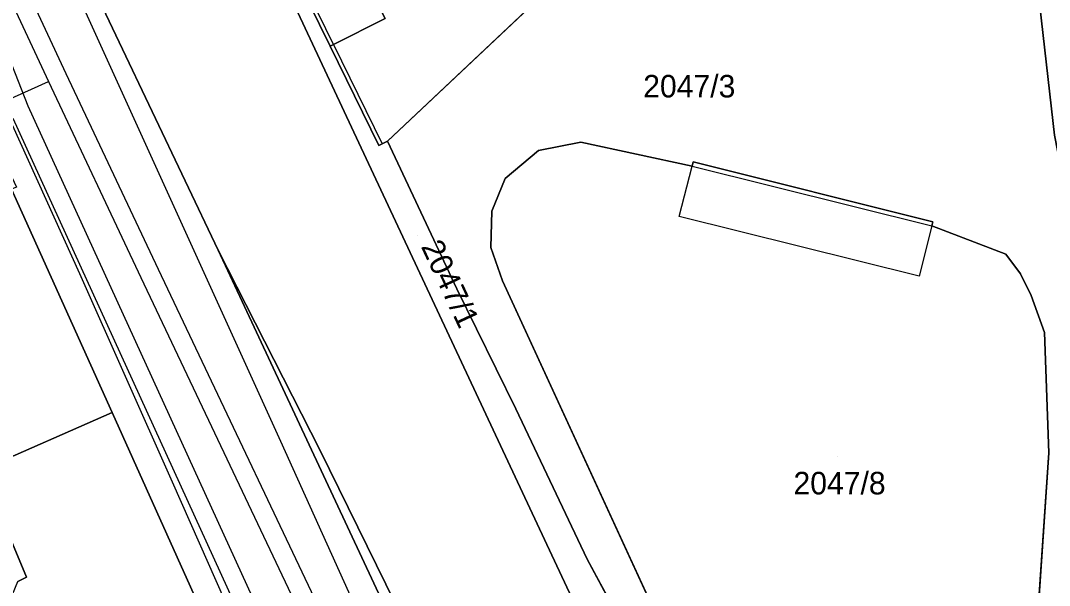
# Model space of a CAD drawing. Extents: x -263423 to -261326, y -1240067 to -1237864.
# Drawn here: x -262535.9 to -262444.5, y -1239298.7 to -1239248.6 of the extents above; entities that cross this region are included whole.
import ezdxf

# ---------------------------------------------------------------- set-up
doc = ezdxf.new("R2010")
doc.units = 0
for name, color, linetype in [('body_kn', 7, 'Continuous'), ('kladpar_druhypozemkov', 7, 'Continuous'), ('kladpar_hranice', 7, 'Continuous'), ('kladpar_parcelnecisla', 7, 'Continuous'), ('kladpar_plochy', 7, 'Continuous'), ('linie', 7, 'Continuous'), ('tarchy_linie', 7, 'Continuous'), ('zappar_hrandruhpozemk', 7, 'Continuous')]:
    doc.layers.add(name, color=color, linetype=linetype)

msp = doc.modelspace()

# ---------------------------------------------------------------- linework, layer by layer
at = {"layer": 'body_kn'}
for p, q in [((-262508.39, -1239250.84), (-262508.39, -1239250.84)), ((-262508.09, -1239250.69), (-262508.09, -1239250.69)), ((-262508.09, -1239250.69), (-262508.09, -1239250.69)), ((-262531.84, -1239253.26), (-262531.84, -1239253.26)), ((-262533.38, -1239253.98), (-262533.38, -1239253.98)), ((-262535.23, -1239256.14), (-262535.23, -1239256.14)), ((-262504.08, -1239259.65), (-262504.08, -1239259.65)), ((-262503.78, -1239259.5), (-262503.78, -1239259.5)), ((-262503.29, -1239259.26), (-262503.29, -1239259.26)), ((-262489.9, -1239260.11), (-262489.9, -1239260.11)), ((-262486.15, -1239259.37), (-262486.15, -1239259.37)), ((-262486.15, -1239259.37), (-262486.15, -1239259.37)), ((-262476.26, -1239261.48), (-262476.26, -1239261.48)), ((-262476.26, -1239261.48), (-262476.26, -1239261.48)), ((-262476.16, -1239261.11), (-262476.16, -1239261.11)), ((-262492.85, -1239262.58), (-262492.85, -1239262.58)), ((-262494.05, -1239265.48), (-262494.05, -1239265.48)), ((-262477.4, -1239265.96), (-262477.4, -1239265.96)), ((-262454.9, -1239266.44), (-262454.9, -1239266.44)), ((-262454.99, -1239266.8), (-262454.99, -1239266.8)), ((-262518.34, -1239268.95), (-262518.34, -1239268.95)), ((-262494.14, -1239268.72), (-262494.14, -1239268.72)), ((-262448.41, -1239269.31), (-262448.41, -1239269.31)), ((-262530.63, -1239271.03), (-262530.63, -1239271.03)), ((-262523.66, -1239270.65), (-262523.66, -1239270.65)), ((-262447.11, -1239271.04), (-262447.11, -1239271.04)), ((-262525.2, -1239271.38), (-262525.2, -1239271.38)), ((-262493.09, -1239271.68), (-262493.09, -1239271.68)), ((-262456.11, -1239271.25), (-262456.11, -1239271.25)), ((-262497.15, -1239272.38), (-262497.15, -1239272.38)), ((-262446.16, -1239272.97), (-262446.16, -1239272.97)), ((-262444.99, -1239276.27), (-262444.99, -1239276.27)), ((-262527.73, -1239283.36), (-262527.73, -1239283.36)), ((-262527.73, -1239283.36), (-262527.73, -1239283.36)), ((-262491.91, -1239283.04), (-262491.91, -1239283.04)), ((-262512.81, -1239285.91), (-262512.81, -1239285.91)), ((-262509.28, -1239286.75), (-262509.28, -1239286.75)), ((-262444.6, -1239286.94), (-262444.6, -1239286.94)), ((-262522.41, -1239289.51), (-262522.41, -1239289.51)), ((-262488.7, -1239296.05), (-262488.7, -1239296.05)), ((-262485.59, -1239296.39), (-262485.59, -1239296.39)), ((-262535.35, -1239298), (-262535.35, -1239298))]:
    msp.add_line(p, q, dxfattribs=at)
at = {"layer": 'kladpar_druhypozemkov'}
for p, q in [((-262476.13, -1239253.47), (-262476.13, -1239253.47)), ((-262500.68, -1239267.65), (-262500.68, -1239267.65)), ((-262463.34, -1239287.31), (-262463.34, -1239287.31))]:
    msp.add_line(p, q, dxfattribs=at)
at = {"layer": 'kladpar_hranice'}
for points in [[(-262537.04, -1239201.38), (-262530.63, -1239212.83), (-262524.98, -1239221.66), (-262515.95, -1239238.18), (-262513.22, -1239243.64), (-262488.7, -1239296.05), (-262477.52, -1239319.89), (-262470.28, -1239332.31), (-262460.88, -1239345.09), (-262460.45, -1239345.57), (-262456.47, -1239349.99), (-262422.37, -1239387.88), (-262384.87, -1239432.71), (-262381.9, -1239440.83), (-262378.54, -1239440.24), (-262365.57, -1239456.11), (-262343.98, -1239472.44), (-262339.39, -1239475.05), (-262313.57, -1239504.2), (-262300.8, -1239514.92), (-262285.68, -1239520.13), (-262283.16, -1239520.7)], [(-262462.14, -1239220.57), (-262479.26, -1239236.59), (-262503.29, -1239259.26), (-262503.78, -1239259.5), (-262504.08, -1239259.65), (-262508.39, -1239250.84), (-262508.09, -1239250.69), (-262503.51, -1239248.39), (-262504.39, -1239246.63), (-262498.13, -1239243.36), (-262504.05, -1239231.12), (-262498.43, -1239225.13), (-262454.43, -1239201.19), (-262452.94, -1239211.96), (-262462.14, -1239220.57)], [(-262514.71, -1239227.73), (-262514.58, -1239227.65), (-262514.46, -1239227.59), (-262504.39, -1239246.63), (-262503.51, -1239248.39), (-262508.09, -1239250.69), (-262508.39, -1239250.84), (-262512.17, -1239243.11), (-262527.31, -1239212.2), (-262525.16, -1239211.11), (-262524.84, -1239210.96), (-262523.75, -1239210.45), (-262514.71, -1239227.73)], [(-262400.37, -1239447.19), (-262403.09, -1239439.19), (-262406.28, -1239435.02), (-262431.14, -1239404.47), (-262444.5, -1239388.16), (-262453.57, -1239376.9), (-262453.96, -1239376.39), (-262466.68, -1239360.07), (-262479.85, -1239343.05), (-262485.49, -1239333.68), (-262493.44, -1239318.98), (-262509.28, -1239286.75), (-262518.34, -1239268.95), (-262530.05, -1239244.29), (-262540.43, -1239222.84)], [(-262441.89, -1239270.06), (-262434.97, -1239293.22), (-262431.04, -1239311.46), (-262447.78, -1239339.7), (-262449.25, -1239340.3), (-262450.61, -1239337.27), (-262456.15, -1239339.3), (-262465.24, -1239330.62), (-262470.49, -1239322.62), (-262479.29, -1239308), (-262485.59, -1239296.39), (-262491.91, -1239283.04), (-262497.15, -1239272.38), (-262503.29, -1239259.26), (-262479.26, -1239236.59)], [(-262449.25, -1239340.3), (-262460.45, -1239345.57), (-262460.88, -1239345.09), (-262470.28, -1239332.31), (-262477.52, -1239319.89), (-262488.7, -1239296.05), (-262513.22, -1239243.64), (-262512.17, -1239243.11), (-262508.39, -1239250.84), (-262504.08, -1239259.65), (-262503.78, -1239259.5), (-262503.29, -1239259.26), (-262497.15, -1239272.38), (-262491.91, -1239283.04), (-262485.59, -1239296.39), (-262479.29, -1239308), (-262470.49, -1239322.62), (-262465.24, -1239330.62), (-262456.15, -1239339.3), (-262450.61, -1239337.27), (-262449.25, -1239340.3)], [(-262530.05, -1239244.29), (-262518.34, -1239268.95), (-262499.85, -1239308.53), (-262483.14, -1239344.73)], [(-262445.39, -1239247.29), (-262444.08, -1239258.74), (-262441.89, -1239270.06)], [(-262427.55, -1239321.95), (-262427.69, -1239321.57), (-262430.35, -1239314.16), (-262431.04, -1239311.46), (-262434.97, -1239293.22), (-262441.89, -1239270.06), (-262444.08, -1239258.74), (-262445.39, -1239247.29)], [(-262539.63, -1239255.97), (-262538.73, -1239258.09), (-262536.24, -1239263.35), (-262536.69, -1239263.53), (-262527.73, -1239283.36), (-262539.33, -1239288.45), (-262543.37, -1239278.95), (-262544.46, -1239279.38), (-262545.84, -1239278.77), (-262547.19, -1239279.44), (-262546.52, -1239280.79), (-262550.11, -1239282.43), (-262555.93, -1239270.04), (-262546.83, -1239266.11), (-262548.05, -1239263.54), (-262548.88, -1239263.9), (-262549.49, -1239262.74), (-262550.46, -1239260.75), (-262539.63, -1239255.97)], [(-262448.41, -1239269.31), (-262454.99, -1239266.8), (-262454.9, -1239266.44), (-262476.16, -1239261.11), (-262476.26, -1239261.48), (-262486.15, -1239259.37), (-262489.9, -1239260.11), (-262492.85, -1239262.58), (-262494.05, -1239265.48), (-262494.14, -1239268.72), (-262493.09, -1239271.68), (-262479.48, -1239301.27)], [(-262479.48, -1239301.27), (-262493.09, -1239271.68), (-262494.14, -1239268.72), (-262494.05, -1239265.48), (-262492.85, -1239262.58), (-262489.9, -1239260.11), (-262486.15, -1239259.37)], [(-262486.15, -1239259.37), (-262476.26, -1239261.48), (-262476.16, -1239261.11), (-262454.9, -1239266.44), (-262454.99, -1239266.8), (-262448.41, -1239269.31), (-262447.11, -1239271.04), (-262446.16, -1239272.97), (-262444.99, -1239276.27), (-262444.6, -1239286.94), (-262445.79, -1239304.48)], [(-262494.72, -1239357.02), (-262503.19, -1239338.73), (-262512.68, -1239317.56), (-262512.11, -1239317.32), (-262514.34, -1239311.93), (-262515.18, -1239309.88), (-262515.96, -1239308.02), (-262518.26, -1239302.69), (-262518.96, -1239302.93), (-262527.73, -1239283.36), (-262536.69, -1239263.53)], [(-262485.49, -1239333.68), (-262479.85, -1239343.05), (-262466.68, -1239360.07), (-262468.45, -1239360.72), (-262474.71, -1239362.86), (-262483.14, -1239344.73), (-262499.85, -1239308.53), (-262518.34, -1239268.95), (-262509.28, -1239286.75), (-262493.44, -1239318.98), (-262485.49, -1239333.68)], [(-262445.79, -1239304.48), (-262444.6, -1239286.94), (-262444.99, -1239276.27), (-262446.16, -1239272.97), (-262447.11, -1239271.04), (-262448.41, -1239269.31)], [(-262527.73, -1239283.36), (-262518.96, -1239302.93), (-262518.26, -1239302.69), (-262515.96, -1239308.02), (-262515.18, -1239309.88), (-262526.39, -1239314.78), (-262527.18, -1239312.98), (-262527.54, -1239312.15), (-262526.64, -1239311.73), (-262527.79, -1239309.29), (-262536.64, -1239313.22), (-262542.51, -1239300.51), (-262542.06, -1239300.27), (-262541.82, -1239300.85), (-262538.81, -1239299.51), (-262538.2, -1239300.67), (-262536.86, -1239300.19), (-262536.12, -1239298.37), (-262535.35, -1239298), (-262539.33, -1239288.45), (-262527.73, -1239283.36)], [(-262539.33, -1239288.45), (-262535.35, -1239298), (-262536.12, -1239298.37)]]:
    msp.add_lwpolyline(points, dxfattribs=at)
at = {"layer": 'kladpar_plochy'}
for p, q in [((-262503.29, -1239259.26), (-262479.26, -1239236.59)), ((-262445.39, -1239247.29), (-262444.08, -1239258.74)), ((-262497.15, -1239272.38), (-262503.29, -1239259.26)), ((-262489.9, -1239260.11), (-262492.85, -1239262.58)), ((-262486.15, -1239259.37), (-262489.9, -1239260.11)), ((-262476.26, -1239261.48), (-262486.15, -1239259.37)), ((-262476.16, -1239261.11), (-262476.26, -1239261.48)), ((-262454.9, -1239266.44), (-262476.16, -1239261.11)), ((-262492.85, -1239262.58), (-262494.05, -1239265.48)), ((-262494.05, -1239265.48), (-262494.14, -1239268.72)), ((-262454.99, -1239266.8), (-262454.9, -1239266.44)), ((-262448.41, -1239269.31), (-262454.99, -1239266.8)), ((-262494.14, -1239268.72), (-262493.09, -1239271.68)), ((-262447.11, -1239271.04), (-262448.41, -1239269.31)), ((-262446.16, -1239272.97), (-262447.11, -1239271.04)), ((-262493.09, -1239271.68), (-262479.48, -1239301.27)), ((-262491.91, -1239283.04), (-262497.15, -1239272.38)), ((-262444.99, -1239276.27), (-262446.16, -1239272.97)), ((-262444.6, -1239286.94), (-262444.99, -1239276.27)), ((-262485.59, -1239296.39), (-262491.91, -1239283.04)), ((-262445.79, -1239304.48), (-262444.6, -1239286.94)), ((-262479.29, -1239308), (-262485.59, -1239296.39))]:
    msp.add_line(p, q, dxfattribs=at)
for points in [[(-262537.04, -1239201.38), (-262530.63, -1239212.83), (-262524.98, -1239221.66), (-262515.95, -1239238.18), (-262513.22, -1239243.64), (-262488.7, -1239296.05), (-262477.52, -1239319.89), (-262470.28, -1239332.31), (-262460.88, -1239345.09), (-262460.45, -1239345.57), (-262456.47, -1239349.99), (-262422.37, -1239387.88), (-262384.87, -1239432.71), (-262381.9, -1239440.83), (-262378.54, -1239440.24), (-262365.57, -1239456.11)], [(-262400.37, -1239447.19), (-262403.09, -1239439.19), (-262406.28, -1239435.02), (-262431.14, -1239404.47), (-262444.5, -1239388.16), (-262453.57, -1239376.9), (-262453.96, -1239376.39), (-262466.68, -1239360.07), (-262479.85, -1239343.05), (-262485.49, -1239333.68), (-262493.44, -1239318.98), (-262509.28, -1239286.75), (-262518.34, -1239268.95), (-262530.05, -1239244.29), (-262540.43, -1239222.84)], [(-262530.05, -1239244.29), (-262518.34, -1239268.95), (-262499.85, -1239308.53), (-262483.14, -1239344.73)], [(-262442.37, -1239246.88), (-262441.11, -1239257.98), (-262439, -1239268.95), (-262432.07, -1239292.3), (-262430.29, -1239298.39), (-262429.02, -1239304.59), (-262427.97, -1239312.86), (-262426.08, -1239318.49), (-262425.88, -1239319.08), (-262427.55, -1239321.95), (-262427.69, -1239321.57), (-262430.35, -1239314.16), (-262431.04, -1239311.46), (-262434.97, -1239293.22), (-262441.89, -1239270.06), (-262444.08, -1239258.74), (-262445.39, -1239247.29)], [(-262479.48, -1239301.27), (-262493.09, -1239271.68), (-262494.14, -1239268.72), (-262494.05, -1239265.48), (-262492.85, -1239262.58), (-262489.9, -1239260.11), (-262486.15, -1239259.37), (-262476.26, -1239261.48), (-262476.16, -1239261.11), (-262454.9, -1239266.44), (-262454.99, -1239266.8), (-262448.41, -1239269.31), (-262447.11, -1239271.04), (-262446.16, -1239272.97), (-262444.99, -1239276.27), (-262444.6, -1239286.94), (-262445.79, -1239304.48)], [(-262494.72, -1239357.02), (-262503.19, -1239338.73), (-262512.68, -1239317.56), (-262512.11, -1239317.32), (-262514.34, -1239311.93), (-262515.18, -1239309.88), (-262515.96, -1239308.02), (-262518.26, -1239302.69), (-262518.96, -1239302.93), (-262527.73, -1239283.36), (-262536.69, -1239263.53)], [(-262539.33, -1239288.45), (-262535.35, -1239298), (-262536.12, -1239298.37)]]:
    msp.add_lwpolyline(points, dxfattribs=at)
for points in [[(-262462.14, -1239220.57), (-262479.26, -1239236.59), (-262503.29, -1239259.26), (-262503.78, -1239259.5), (-262504.08, -1239259.65), (-262508.39, -1239250.84), (-262508.09, -1239250.69), (-262503.51, -1239248.39), (-262504.39, -1239246.63), (-262498.13, -1239243.36), (-262504.05, -1239231.12), (-262498.43, -1239225.13), (-262454.43, -1239201.19), (-262452.94, -1239211.96)], [(-262514.71, -1239227.73), (-262514.58, -1239227.65), (-262514.46, -1239227.59), (-262504.39, -1239246.63), (-262503.51, -1239248.39), (-262508.09, -1239250.69), (-262508.39, -1239250.84), (-262512.17, -1239243.11), (-262527.31, -1239212.2), (-262525.16, -1239211.11), (-262524.84, -1239210.96), (-262523.75, -1239210.45)], [(-262449.25, -1239340.3), (-262460.45, -1239345.57), (-262460.88, -1239345.09), (-262470.28, -1239332.31), (-262477.52, -1239319.89), (-262488.7, -1239296.05), (-262513.22, -1239243.64), (-262512.17, -1239243.11), (-262508.39, -1239250.84), (-262504.08, -1239259.65), (-262503.78, -1239259.5), (-262503.29, -1239259.26), (-262497.15, -1239272.38), (-262491.91, -1239283.04), (-262485.59, -1239296.39), (-262479.29, -1239308), (-262470.49, -1239322.62), (-262465.24, -1239330.62), (-262456.15, -1239339.3), (-262450.61, -1239337.27)], [(-262539.63, -1239255.97), (-262538.73, -1239258.09), (-262536.24, -1239263.35), (-262536.69, -1239263.53), (-262527.73, -1239283.36), (-262539.33, -1239288.45), (-262543.37, -1239278.95), (-262544.46, -1239279.38), (-262545.84, -1239278.77), (-262547.19, -1239279.44), (-262546.52, -1239280.79), (-262550.11, -1239282.43), (-262555.93, -1239270.04), (-262546.83, -1239266.11), (-262548.05, -1239263.54), (-262548.88, -1239263.9), (-262549.49, -1239262.74), (-262550.46, -1239260.75)], [(-262485.49, -1239333.68), (-262479.85, -1239343.05), (-262466.68, -1239360.07), (-262468.45, -1239360.72), (-262474.71, -1239362.86), (-262483.14, -1239344.73), (-262499.85, -1239308.53), (-262518.34, -1239268.95), (-262509.28, -1239286.75), (-262493.44, -1239318.98)], [(-262527.73, -1239283.36), (-262518.96, -1239302.93), (-262518.26, -1239302.69), (-262515.96, -1239308.02), (-262515.18, -1239309.88), (-262526.39, -1239314.78), (-262527.18, -1239312.98), (-262527.54, -1239312.15), (-262526.64, -1239311.73), (-262527.79, -1239309.29), (-262536.64, -1239313.22), (-262542.51, -1239300.51), (-262542.06, -1239300.27), (-262541.82, -1239300.85), (-262538.81, -1239299.51), (-262538.2, -1239300.67), (-262536.86, -1239300.19), (-262536.12, -1239298.37), (-262535.35, -1239298), (-262539.33, -1239288.45)]]:
    msp.add_lwpolyline(points, close=True, dxfattribs=at)
at = {"layer": 'linie'}
msp.add_lwpolyline([(-262536.69, -1239263.53), (-262527.73, -1239283.36), (-262518.96, -1239302.93), (-262518.26, -1239302.69), (-262515.96, -1239308.02), (-262515.18, -1239309.88), (-262514.34, -1239311.93), (-262512.11, -1239317.32), (-262512.68, -1239317.56), (-262503.19, -1239338.73), (-262494.72, -1239357.02)], dxfattribs=at)
at = {"layer": 'tarchy_linie'}
msp.add_line((-262539.34, -1239256.66), (-262533.38, -1239253.98), dxfattribs=at)
for points in [[(-262613.69, -1239082.95), (-262613.02, -1239084.51), (-262614.02, -1239086.51), (-262611.52, -1239092.51), (-262609.52, -1239093.01), (-262608.25, -1239095.76), (-262603.42, -1239104.28), (-262598.61, -1239116.19), (-262583.38, -1239153.1), (-262568.22, -1239187.97), (-262543.46, -1239241.35), (-262541.52, -1239246.51), (-262539.02, -1239246.51), (-262535.23, -1239256.14), (-262511.56, -1239307.97), (-262487.76, -1239359.26), (-262467.57, -1239391.97), (-262444.02, -1239444.87), (-262442.69, -1239447.27)], [(-262608.18, -1239084.44), (-262606.82, -1239087.41), (-262583.45, -1239147.08), (-262580.29, -1239151.85), (-262562.56, -1239192.26), (-262546.67, -1239225.53), (-262533.38, -1239253.98), (-262525.2, -1239271.38), (-262508.02, -1239307.59), (-262503.72, -1239317.17), (-262482.39, -1239363.59), (-262461.46, -1239409.68), (-262443.58, -1239447.57)], [(-262545.14, -1239224.8), (-262531.84, -1239253.26), (-262523.66, -1239270.65), (-262506.48, -1239306.88), (-262502.17, -1239316.47), (-262480.85, -1239362.88), (-262473.21, -1239379.68), (-262466.11, -1239391.2), (-262442.54, -1239444.13), (-262441.1, -1239446.72), (-262442.69, -1239447.27)], [(-262445.2, -1239448.13), (-262463.01, -1239410.38), (-262476.55, -1239380.57), (-262485.53, -1239366.02), (-262489.97, -1239367.05), (-262490.23, -1239366.46), (-262490.68, -1239365.53), (-262491.41, -1239364.01), (-262487.36, -1239363.06), (-262488.55, -1239361.11), (-262492.26, -1239362.24), (-262492.93, -1239360.84), (-262493.61, -1239359.44), (-262490.01, -1239358.34), (-262511.9, -1239311.16), (-262514.23, -1239312.2), (-262514.34, -1239311.93), (-262514.88, -1239310.62), (-262515.18, -1239309.88), (-262515.53, -1239309.05), (-262513.32, -1239308.08), (-262536.53, -1239257.27)]]:
    msp.add_lwpolyline(points, dxfattribs=at)
at = {"layer": 'zappar_hrandruhpozemk'}
for p, q in [((-262508.09, -1239250.69), (-262526.84, -1239212.36)), ((-262531.33, -1239245.09), (-262512.81, -1239285.91)), ((-262508.09, -1239250.69), (-262503.78, -1239259.5)), ((-262477.4, -1239265.96), (-262476.26, -1239261.48)), ((-262456.11, -1239271.25), (-262477.4, -1239265.96)), ((-262512.81, -1239285.91), (-262499.88, -1239314.51))]:
    msp.add_line(p, q, dxfattribs=at)
for points in [[(-262563.92, -1239197.3), (-262553.63, -1239220.33), (-262540.5, -1239249.34), (-262530.63, -1239271.03), (-262522.41, -1239289.51), (-262505.18, -1239328.46)], [(-262476.26, -1239261.48), (-262454.99, -1239266.8), (-262456.11, -1239271.25)]]:
    msp.add_lwpolyline(points, dxfattribs=at)

# ---------------------------------------------------------------- texts
at = {"layer": 'kladpar_parcelnecisla'}
for s, p in [('2047/3', (-262480.603, -1239255.39)), ('2047/8', (-262467.264, -1239290.64))]:
    msp.add_text(s, height=2, dxfattribs=at).set_placement(p)
msp.add_text('2047/1', height=2, rotation=295, dxfattribs=at).set_placement((-262500.353, -1239268.624))

doc.saveas('drawing.dxf')
